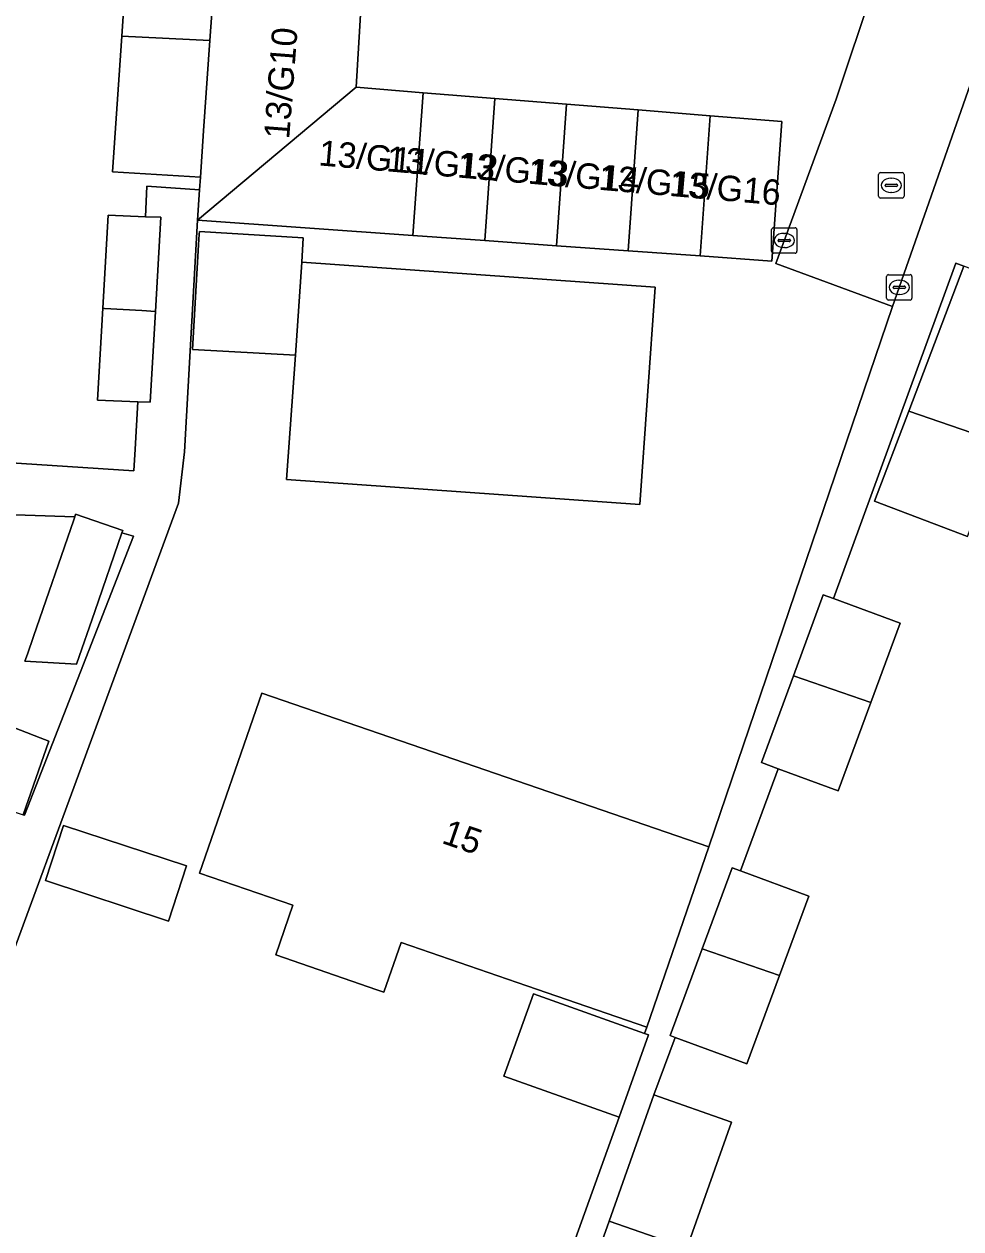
# Model space of a CAD drawing. Extents: x 160349 to 161355, y 381727 to 382854.
# Drawn here: x 160590.34 to 160627.23, y 382138.52 to 382185.94 of the extents above; entities that cross this region are included whole.
import ezdxf

# ---------------------------------------------------------------- set-up
doc = ezdxf.new("R2010")
doc.units = 0
for name, color, linetype in [('IMGEO_Erf', 7, 'Continuous'), ('IMGEO_Kolk', 7, 'Continuous'), ('IMGEO_Pand', 7, 'Continuous'), ('IMGEO_Pand_nummerreeks', 7, 'Continuous'), ('IMGEO_Rijbaan_lokaal_open', 7, 'Continuous'), ('IMGEO_Rioolput', 7, 'Continuous'), ('IMGEO_Voetpad_open', 7, 'Continuous')]:
    doc.layers.add(name, color=color, linetype=linetype)

msp = doc.modelspace()

# ---------------------------------------------------------------- linework, layer by layer
at = {"layer": 'IMGEO_Erf'}
for points in [[(160610.394, 382147.778), (160614.772, 382146.213), (160614.861, 382146.461), (160610.133, 382148.088), (160605.183, 382149.791), (160604.51, 382147.834), (160604.226, 382147.932), (160600.248, 382149.301), (160600.922, 382151.258), (160597.245, 382152.523), (160599.7, 382159.61), (160617.301, 382153.553), (160624.54, 382174.828), (160619.935, 382176.513), (160622.316, 382182.98), (160623.792, 382187.389), (160624.387, 382188.463), (160626.275, 382194.168), (160629.671, 382204.116)], [(160572.766, 382200.922), (160570.733, 382169.923), (160594.668, 382168.353), (160594.717, 382169.209), (160594.823, 382171.077), (160593.235, 382171.144), (160593.443, 382174.757), (160593.653, 382178.422), (160595.126, 382178.361), (160595.176, 382179.562), (160597.254, 382179.42), (160597.288, 382179.913), (160593.825, 382180.128), (160594.186, 382185.471), (160594.557, 382190.958)], [(160603.612, 382186.758), (160603.411, 382183.453), (160606.052, 382183.241), (160608.877, 382183.014), (160611.702, 382182.787), (160614.526, 382182.56), (160617.351, 382182.333), (160620.176, 382182.106), (160619.785, 382176.614), (160616.958, 382176.815), (160614.132, 382177.016), (160611.305, 382177.218), (160608.478, 382177.419), (160605.652, 382177.62), (160597.172, 382178.224), (160596.653, 382169.099), (160596.417, 382167.081), (160585.894, 382138.53)], [(160627.49, 382165.771), (160623.826, 382167.163), (160625.174, 382170.71), (160627.343, 382176.418), (160627.032, 382176.536), (160622.208, 382163.331), (160624.835, 382162.361), (160623.683, 382159.239), (160622.398, 382155.756), (160620.032, 382156.629), (160618.548, 382152.609), (160621.241, 382151.615), (160620.089, 382148.493), (160618.804, 382145.01), (160615.971, 382146.055), (160615.14, 382143.802), (160618.194, 382142.718), (160616.436, 382137.766)], [(160589.42, 382158.445), (160590.979, 382157.845), (160591.311, 382157.717), (160590.31, 382154.817), (160590.357, 382154.799), (160594.652, 382165.787), (160594.192, 382165.913), (160593.124, 382162.818), (160592.408, 382160.743), (160590.373, 382160.861), (160590.471, 382161.146), (160590.707, 382161.831), (160592.295, 382166.431), (160592.335, 382166.548), (160580.198, 382166.951)], [(160568.569, 382122.842), (160573.515, 382121.941), (160578.527, 382121.03), (160581.333, 382122.907), (160582.402, 382127.792), (160582.535, 382128.546), (160580.406, 382129.299), (160581.583, 382132.623), (160582.76, 382135.947), (160584.69, 382135.264), (160583.966, 382133.22), (160590.553, 382131.785), (160590.846, 382133.127), (160594.012, 382132.435), (160600.536, 382131.009), (160600.516, 382130.917), (160608.795, 382129.105), (160613.766, 382142.911), (160609.234, 382144.53), (160610.394, 382147.778)]]:
    msp.add_lwpolyline(points, dxfattribs=at)
for points in [[(160597.244, 382177.775), (160601.332, 382177.53), (160601.281, 382176.574), (160615.184, 382175.591), (160614.579, 382167.037), (160600.676, 382168.021), (160601.022, 382172.907), (160596.978, 382173.139), (160597.214, 382177.257), (160597.238, 382177.669)], [(160591.184, 382152.228), (160591.896, 382154.397), (160596.737, 382152.807), (160596.025, 382150.638)]]:
    msp.add_lwpolyline(points, close=True, dxfattribs=at)
at = {"layer": 'IMGEO_Kolk'}
for p, q in [((160619.845, 382177.924), (160620.697, 382177.924)), ((160619.77, 382176.998), (160619.77, 382177.85)), ((160620.072, 382177.467), (160620.47, 382177.467)), ((160620.258, 382177.704), (160620.283, 382177.704)), ((160620.771, 382177.85), (160620.771, 382176.998)), ((160620.029, 382177.418), (160620.029, 382177.43)), ((160620.467, 382177.381), (160620.069, 382177.381)), ((160620.281, 382177.144), (160620.256, 382177.144)), ((160620.513, 382177.43), (160620.513, 382177.418)), ((160620.697, 382176.924), (160619.845, 382176.924)), ((160624.375, 382176.078), (160625.227, 382176.078)), ((160624.3, 382175.152), (160624.3, 382176.004)), ((160624.559, 382175.572), (160624.559, 382175.584)), ((160624.602, 382175.621), (160625, 382175.621)), ((160624.788, 382175.858), (160624.813, 382175.858)), ((160625.043, 382175.584), (160625.043, 382175.572)), ((160625.301, 382176.004), (160625.301, 382175.152)), ((160625.227, 382175.078), (160624.375, 382175.078)), ((160624.997, 382175.535), (160624.599, 382175.535)), ((160624.811, 382175.298), (160624.786, 382175.298))]:
    msp.add_line(p, q, dxfattribs=at)
for points in [[(160619.845, 382177.924), (160620.697, 382177.924)], [(160619.77, 382176.998), (160619.77, 382177.85)], [(160620.771, 382177.85), (160620.771, 382176.998)], [(160620.697, 382176.924), (160619.845, 382176.924)], [(160624.375, 382176.078), (160625.227, 382176.078)], [(160624.3, 382175.152), (160624.3, 382176.004)], [(160625.301, 382176.004), (160625.301, 382175.152)], [(160625.227, 382175.078), (160624.375, 382175.078)]]:
    msp.add_lwpolyline(points, dxfattribs=at)
for centre, radius, start, end in [((160619.847, 382177.848), 0.0765, 91.552, 178.448), ((160619.847, 382177.848), 0.0765, 91.552, 178.448), ((160620.695, 382177.848), 0.0765, 1.552, 88.448), ((160620.695, 382177.848), 0.0765, 1.552, 88.448), ((160620.069, 382177.427), 0.0403, 85.8775, 175.7526), ((160620.474, 382177.429), 0.0386, 1.7309, 96.639), ((160619.847, 382177), 0.0765, 181.552, 268.448), ((160619.847, 382177), 0.0765, 181.552, 268.448), ((160620.066, 382177.417), 0.0366, 178.938, 274.7102), ((160620.47, 382177.424), 0.043, 264.8664, 352.4533), ((160620.695, 382177), 0.0765, 271.552, 358.448), ((160620.695, 382177), 0.0765, 271.552, 358.448), ((160624.377, 382176.002), 0.0765, 91.552, 178.448), ((160624.377, 382176.002), 0.0765, 91.552, 178.448), ((160625.225, 382176.002), 0.0765, 1.552, 88.448), ((160625.225, 382176.002), 0.0765, 1.552, 88.448), ((160624.599, 382175.581), 0.0403, 85.8775, 175.7526), ((160624.596, 382175.571), 0.0366, 178.938, 274.7102), ((160625, 382175.578), 0.043, 264.8664, 352.4533), ((160625.004, 382175.583), 0.0386, 1.7309, 96.639), ((160624.377, 382175.154), 0.0765, 181.552, 268.448), ((160624.377, 382175.154), 0.0765, 181.552, 268.448), ((160625.225, 382175.154), 0.0765, 271.552, 358.448), ((160625.225, 382175.154), 0.0765, 271.552, 358.448)]:
    msp.add_arc(centre, radius, start, end, dxfattribs=at)
for centre, major_axis, ratio, start_param, end_param in [((160620.257, 382177.424), (-0.387, 0.002), 0.722429, 4.712389, 7.853982), ((160620.282, 382177.424), (-0.39, 0.002), 0.717154, 1.570796, 4.712389), ((160624.787, 382175.578), (-0.387, 0.002), 0.722429, 4.712389, 7.853982), ((160624.812, 382175.578), (-0.39, 0.002), 0.717154, 1.570796, 4.712389)]:
    msp.add_ellipse(centre, major_axis=major_axis, ratio=ratio, start_param=start_param, end_param=end_param, dxfattribs=at)
at = {"layer": 'IMGEO_Pand'}
for points in [[(160598.028, 382190.734), (160597.672, 382190.757), (160596.519, 382190.831), (160594.557, 382190.958), (160594.186, 382185.471), (160597.655, 382185.291), (160597.78, 382187.112)], [(160603.411, 382183.453), (160603.612, 382186.758), (160597.78, 382187.112), (160597.655, 382185.291), (160597.412, 382181.734), (160597.288, 382179.913), (160597.254, 382179.42), (160597.172, 382178.224)], [(160597.655, 382185.291), (160594.186, 382185.471), (160593.825, 382180.128), (160597.288, 382179.913), (160597.412, 382181.734)], [(160603.411, 382183.453), (160597.172, 382178.224), (160605.652, 382177.62), (160606.052, 382183.241)], [(160605.652, 382177.62), (160608.478, 382177.419), (160608.877, 382183.014), (160606.052, 382183.241)], [(160611.702, 382182.787), (160608.877, 382183.014), (160608.478, 382177.419), (160611.305, 382177.218)], [(160611.305, 382177.218), (160614.132, 382177.016), (160614.526, 382182.56), (160611.702, 382182.787)], [(160614.132, 382177.016), (160616.958, 382176.815), (160617.351, 382182.333), (160614.526, 382182.56)], [(160616.958, 382176.815), (160619.785, 382176.614), (160620.176, 382182.106), (160617.351, 382182.333)], [(160595.126, 382178.361), (160593.653, 382178.422), (160593.443, 382174.757), (160593.507, 382174.753), (160594.972, 382174.664), (160595.515, 382174.631), (160595.728, 382178.336)], [(160597.214, 382177.257), (160596.978, 382173.139), (160601.022, 382172.907), (160601.281, 382176.574), (160601.332, 382177.53), (160597.244, 382177.775), (160597.238, 382177.669)], [(160615.184, 382175.591), (160601.281, 382176.574), (160601.022, 382172.907), (160600.676, 382168.021), (160614.579, 382167.037)], [(160628.879, 382169.428), (160628.907, 382169.5), (160630.862, 382168.757), (160632.962, 382174.283), (160627.343, 382176.418), (160625.174, 382170.71)], [(160595.515, 382174.631), (160594.972, 382174.664), (160593.507, 382174.753), (160593.443, 382174.757), (160593.235, 382171.144), (160594.823, 382171.077), (160595.31, 382171.056)], [(160628.879, 382169.428), (160625.174, 382170.71), (160623.826, 382167.163), (160627.49, 382165.771)], [(160594.192, 382165.913), (160594.225, 382166.008), (160592.37, 382166.649), (160592.335, 382166.548), (160592.295, 382166.431), (160590.707, 382161.831), (160590.471, 382161.146), (160590.373, 382160.861), (160592.408, 382160.743), (160593.124, 382162.818)], [(160624.835, 382162.361), (160622.208, 382163.331), (160621.809, 382163.478), (160620.633, 382160.294), (160623.683, 382159.239)], [(160623.683, 382159.239), (160620.633, 382160.294), (160619.371, 382156.873), (160620.032, 382156.629), (160622.398, 382155.756)], [(160617.301, 382153.553), (160599.7, 382159.61), (160597.245, 382152.523), (160600.922, 382151.258), (160600.248, 382149.301), (160604.226, 382147.932), (160604.51, 382147.834), (160605.183, 382149.791), (160610.133, 382148.088), (160614.861, 382146.461)], [(160590.979, 382157.845), (160589.42, 382158.445), (160588.386, 382155.448), (160589.87, 382154.961), (160590.31, 382154.817), (160591.311, 382157.717)], [(160591.184, 382152.228), (160596.025, 382150.638), (160596.737, 382152.807), (160591.896, 382154.397)], [(160621.241, 382151.615), (160618.548, 382152.609), (160618.215, 382152.732), (160617.039, 382149.548), (160620.089, 382148.493)], [(160620.089, 382148.493), (160617.039, 382149.548), (160615.777, 382146.127), (160615.971, 382146.055), (160618.804, 382145.01)], [(160614.772, 382146.213), (160610.394, 382147.778), (160609.234, 382144.53), (160613.766, 382142.911), (160614.927, 382146.158)], [(160613.374, 382138.826), (160616.436, 382137.766), (160618.194, 382142.718), (160615.14, 382143.802)], [(160616.436, 382137.766), (160613.374, 382138.826), (160611.974, 382134.881), (160612.112, 382134.832), (160615.027, 382133.797)]]:
    msp.add_lwpolyline(points, close=True, dxfattribs=at)
at = {"layer": 'IMGEO_Rijbaan_lokaal_open'}
msp.add_lwpolyline([(160574.045, 382225.164), (160574.354, 382225.146), (160598.291, 382223.527), (160598.324, 382223.525), (160620.253, 382221.901), (160626.057, 382221.56), (160635.558, 382221.001), (160629.938, 382204.897), (160629.671, 382204.116), (160626.275, 382194.168), (160624.387, 382188.463), (160623.792, 382187.389), (160622.316, 382182.98), (160619.935, 382176.513), (160624.54, 382174.828), (160649.821, 382247)], dxfattribs=at)
at = {"layer": 'IMGEO_Rioolput'}
for p, q in [((160623.986, 382179.169), (160623.986, 382180.021)), ((160624.061, 382180.095), (160624.913, 382180.095)), ((160624.474, 382179.875), (160624.499, 382179.875)), ((160624.987, 382180.021), (160624.987, 382179.169)), ((160624.245, 382179.589), (160624.245, 382179.601)), ((160624.683, 382179.552), (160624.285, 382179.552)), ((160624.288, 382179.638), (160624.686, 382179.638)), ((160624.729, 382179.601), (160624.729, 382179.589)), ((160624.913, 382179.095), (160624.061, 382179.095)), ((160624.497, 382179.315), (160624.472, 382179.315))]:
    msp.add_line(p, q, dxfattribs=at)
for points in [[(160623.986, 382179.169), (160623.986, 382180.021)], [(160624.061, 382180.095), (160624.913, 382180.095)], [(160624.987, 382180.021), (160624.987, 382179.169)], [(160624.913, 382179.095), (160624.061, 382179.095)]]:
    msp.add_lwpolyline(points, dxfattribs=at)
for centre, radius, start, end in [((160624.063, 382180.019), 0.0765, 91.552, 178.448), ((160624.063, 382180.019), 0.0765, 91.552, 178.448), ((160624.911, 382180.019), 0.0765, 1.552, 88.448), ((160624.911, 382180.019), 0.0765, 1.552, 88.448), ((160624.285, 382179.598), 0.0403, 85.8775, 175.7526), ((160624.282, 382179.588), 0.0366, 178.938, 274.7102), ((160624.686, 382179.595), 0.043, 264.8664, 352.4533), ((160624.69, 382179.6), 0.0386, 1.7309, 96.639), ((160624.063, 382179.171), 0.0765, 181.552, 268.448), ((160624.063, 382179.171), 0.0765, 181.552, 268.448), ((160624.911, 382179.171), 0.0765, 271.552, 358.448), ((160624.911, 382179.171), 0.0765, 271.552, 358.448)]:
    msp.add_arc(centre, radius, start, end, dxfattribs=at)
for centre, major_axis, ratio, start_param, end_param in [((160624.473, 382179.595), (-0.387, 0.002), 0.722429, 4.712389, 7.853982), ((160624.498, 382179.595), (-0.39, 0.002), 0.717154, 1.570796, 4.712389)]:
    msp.add_ellipse(centre, major_axis=major_axis, ratio=ratio, start_param=start_param, end_param=end_param, dxfattribs=at)
at = {"layer": 'IMGEO_Voetpad_open'}
for points in [[(160649.821, 382247), (160624.54, 382174.828), (160617.301, 382153.553), (160614.861, 382146.461), (160614.772, 382146.213), (160614.927, 382146.158), (160613.766, 382142.911), (160608.795, 382129.105)], [(160585.894, 382138.53), (160596.417, 382167.081), (160596.653, 382169.099), (160597.172, 382178.224), (160597.254, 382179.42), (160595.176, 382179.562), (160595.126, 382178.361), (160595.728, 382178.336), (160595.515, 382174.631), (160595.31, 382171.056), (160594.823, 382171.077), (160594.717, 382169.209), (160594.668, 382168.353), (160570.733, 382169.923)], [(160611.974, 382134.881), (160613.374, 382138.826), (160615.14, 382143.802), (160615.971, 382146.055), (160615.777, 382146.127), (160617.039, 382149.548), (160618.215, 382152.732), (160618.548, 382152.609), (160620.032, 382156.629), (160619.371, 382156.873), (160620.633, 382160.294), (160621.809, 382163.478), (160622.208, 382163.331), (160627.032, 382176.536), (160627.343, 382176.418)], [(160580.198, 382166.951), (160592.335, 382166.548), (160592.37, 382166.649), (160594.225, 382166.008), (160594.192, 382165.913), (160594.652, 382165.787), (160590.357, 382154.799), (160590.31, 382154.817)]]:
    msp.add_lwpolyline(points, dxfattribs=at)

# ---------------------------------------------------------------- texts
at = {"layer": 'IMGEO_Pand_nummerreeks'}
for s, rotation, p in [('13/G10', 85.6171, (160600.778, 382181.395)), ('13/G11', 355.0263, (160601.914, 382180.383)), ('13/G12', 355.0263, (160604.581, 382180.151)), ('13/G13', 355.0263, (160607.371, 382179.908)), ('13/G14', 355.0263, (160610.154, 382179.666)), ('13/G15', 355.0263, (160612.938, 382179.424)), ('13/G16', 355.0263, (160615.721, 382179.182)), ('15', 341.0122, (160606.74, 382153.718))]:
    msp.add_text(s, height=1, rotation=rotation, dxfattribs=at).set_placement(p)

doc.saveas('drawing.dxf')
